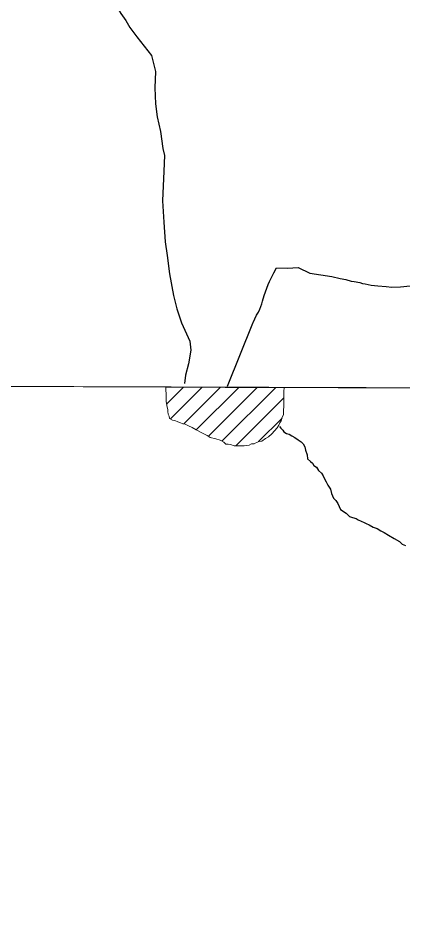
# Model space of a CAD drawing. Extents: x -1643653 to 4543381, y 1624270 to 13878484.
# Drawn here: x 588843 to 589726, y 8908709 to 8910804 of the extents above; entities that cross this region are included whole.
import ezdxf

# ---------------------------------------------------------------- set-up
doc = ezdxf.new("R2010")
doc.units = 0
doc.header["$LTSCALE"] = 200
doc.layers.add('1', color=7, linetype='Continuous', lineweight=13)
doc.layers.add('6', color=7, linetype='Continuous', lineweight=13)

msp = doc.modelspace()

# ---------------------------------------------------------------- linework, layer by layer
at = {"layer": '1', "lineweight": 25}
msp.add_spline([(814781, 9009175.5), (814787.2, 9009173.4), (814796.9, 9009173.4), (814799.4, 9009172.4), (814805.1, 9009174.5), (814805.6, 9009176.5), (814811.7, 9009179.5), (814811.7, 9009179.5), (814801.5, 9009181), (814790.7, 9009181.5), (814784.1, 9009183.1), (814777.4, 9009185.1), (814778.4, 9009175.5)], degree=3, dxfattribs=at)
at = {"layer": '6'}
for p, q in [((574653.9, 8910009.3), (626625.7, 8909822.1)), ((589183.7, 8909917.9), (589222.6, 8909956.8)), ((589192.5, 8909884.3), (589264.8, 8909956.6)), ((589223.4, 8909872.8), (589307.1, 8909956.4)), ((589251.9, 8909858.8), (589349.3, 8909956.2)), ((589279.8, 8909844.3), (589391.5, 8909956)), ((589310.9, 8909832.9), (589433.8, 8909955.8)), ((589342.8, 8909822.5), (589452.6, 8909932.3)), ((589395, 8909832.2), (589448.7, 8909885.9))]:
    msp.add_line(p, q, dxfattribs=at)
at = {"layer": '6', "lineweight": 25}
for points in [[(588874.4, 8911016.7), (588903.9, 8910994.5), (588914.6, 8910985.7), (588935.8, 8910970.5), (588941, 8910966.1), (588963.6, 8910950.5), (588969.7, 8910946.9), (588981.5, 8910939.3), (589020.3, 8910916.3), (589030, 8910906.5), (589034.9, 8910898.5), (589047.8, 8910871.3), (589057.1, 8910851.1), (589064.4, 8910836.9), (589073.1, 8910823.9), (589078.9, 8910814.7), (589090, 8910798.9), (589099.4, 8910783.1), (589103.8, 8910776.4), (589110.7, 8910767.2), (589115.5, 8910761.4), (589149.4, 8910718.4)], [(589149.4, 8910718.4), (589158.2, 8910682), (589156.7, 8910644.3), (589158.1, 8910607.3), (589162.3, 8910577.6), (589169.8, 8910544), (589174.9, 8910504.9), (589178.6, 8910488.7), (589177.7, 8910452.9), (589174.7, 8910385.2), (589177.5, 8910336.1), (589180.8, 8910290.4), (589185, 8910259), (589190.1, 8910217.3), (589199.9, 8910167.3), (589207.2, 8910136.6), (589218, 8910104.6), (589237.1, 8910062.9), (589239.1, 8910041.9), (589234, 8910010.7), (589227, 8909984.4), (589224.5, 8909965.8)], [(589323.7, 8909959.2), (589381.8, 8910104), (589382.2, 8910105.4), (589390.2, 8910122.5), (589394.5, 8910129.1), (589398.1, 8910136.1), (589400.2, 8910141.9), (589402, 8910148.3), (589404.1, 8910154.8), (589407.4, 8910167.8), (589416.8, 8910193), (589419.7, 8910199.7), (589423.3, 8910206.1), (589430, 8910219.7), (589436.3, 8910231.1), (589461.3, 8910230.4), (589486.1, 8910231.8), (589512.7, 8910218.6), (589563.1, 8910210.9), (589582.3, 8910206.3), (589595, 8910204.3), (589607.7, 8910200.8), (589614.4, 8910200), (589627, 8910197.2), (589633.4, 8910195.4), (589639.8, 8910194.4), (589653.2, 8910191.6), (589668.9, 8910189.8), (589687.9, 8910188.3), (589700.4, 8910186.7), (589720.7, 8910187.5), (589757, 8910191.4)], [(589443.2, 8909867.1), (589446.2, 8909863.1), (589450.6, 8909858.6), (589453.1, 8909854.6), (589458.6, 8909850.5), (589465.1, 8909849), (589471.5, 8909845.4), (589478, 8909841.4), (589485.5, 8909835.8), (589492.9, 8909831.8), (589497.4, 8909826.7), (589501.3, 8909820.2), (589502.8, 8909812.7), (589506.2, 8909801.6), (589507.1, 8909792.6), (589514.1, 8909786.1), (589518.6, 8909782.5), (589521.5, 8909777), (589528, 8909773.4), (589532.4, 8909765.9), (589538.9, 8909759.4), (589542.8, 8909753.3), (589546.3, 8909746.8), (589550.2, 8909739.8), (589553.7, 8909731.7), (589559.6, 8909723.2), (589562.6, 8909713.1), (589566.5, 8909702.6), (589572.4, 8909697.1), (589576.4, 8909690), (589582.8, 8909676.4), (589595.7, 8909667.8)], [(589595.7, 8909667.8), (589603.7, 8909660.3), (589610.7, 8909657.7), (589618.6, 8909655.7), (589623.6, 8909652.2), (589630.1, 8909649.6), (589637.1, 8909646.1), (589641.6, 8909644), (589649, 8909641), (589657.5, 8909635.4), (589667, 8909632.8), (589675.5, 8909627.3), (589683.4, 8909623.7), (589693.4, 8909617.6), (589705.8, 8909609.5), (589718.3, 8909602.9), (589724.2, 8909596.4), (589732.2, 8909593.3)]]:
    msp.add_lwpolyline(points, dxfattribs=at)
at = {"layer": '6'}
for points in [[(596575.8, 8909932.4), (585614.8, 8909969.8), (585583.8, 8898914.4), (596544.8, 8898874.9)], [(589264.7, 8909852.6), (589277, 8909845.8), (589284, 8909841.8), (589296.5, 8909838.2), (589307, 8909835.2), (589314.9, 8909830.6), (589319.4, 8909826.1), (589324.9, 8909826.1), (589330.4, 8909825.5), (589338.9, 8909822.5), (589343.9, 8909822.5), (589350.4, 8909822.4), (589356.9, 8909822.4), (589361.9, 8909822.4), (589366.9, 8909822.8), (589372.9, 8909823.8), (589378.4, 8909827.3), (589384.4, 8909827.3), (589389.9, 8909829.7), (589396, 8909832.7), (589402.5, 8909833.2), (589411, 8909839.1), (589417.5, 8909843.1), (589425.6, 8909849.6), (589431.6, 8909856.5), (589437.7, 8909863.5), (589441.2, 8909869.5), (589443.7, 8909875), (589446.8, 8909880), (589449.3, 8909888), (589451.9, 8909893.5), (589451.9, 8909899), (589451.9, 8909906), (589452.5, 8909911), (589452.6, 8909921), (589452.6, 8909925), (589452.6, 8909932.5), (589452.7, 8909936.5), (589452.7, 8909941), (589452.7, 8909947.5), (589453.9, 8909955.7), (589181.9, 8909957), (589182.6, 8909934.9), (589183.1, 8909924.9), (589184, 8909914.9), (589186.9, 8909905.4), (589186.9, 8909901.4), (589187.4, 8909894.9), (589189.8, 8909890.3), (589190.8, 8909885.3), (589197.3, 8909881.3), (589202.8, 8909880.8), (589209.7, 8909877.2), (589214.2, 8909876.2), (589221.2, 8909873.2), (589226.7, 8909872.1), (589233.7, 8909868.1), (589242.7, 8909864.1), (589251.6, 8909859)]]:
    msp.add_lwpolyline(points, close=True, dxfattribs=at)

doc.saveas('drawing.dxf')
